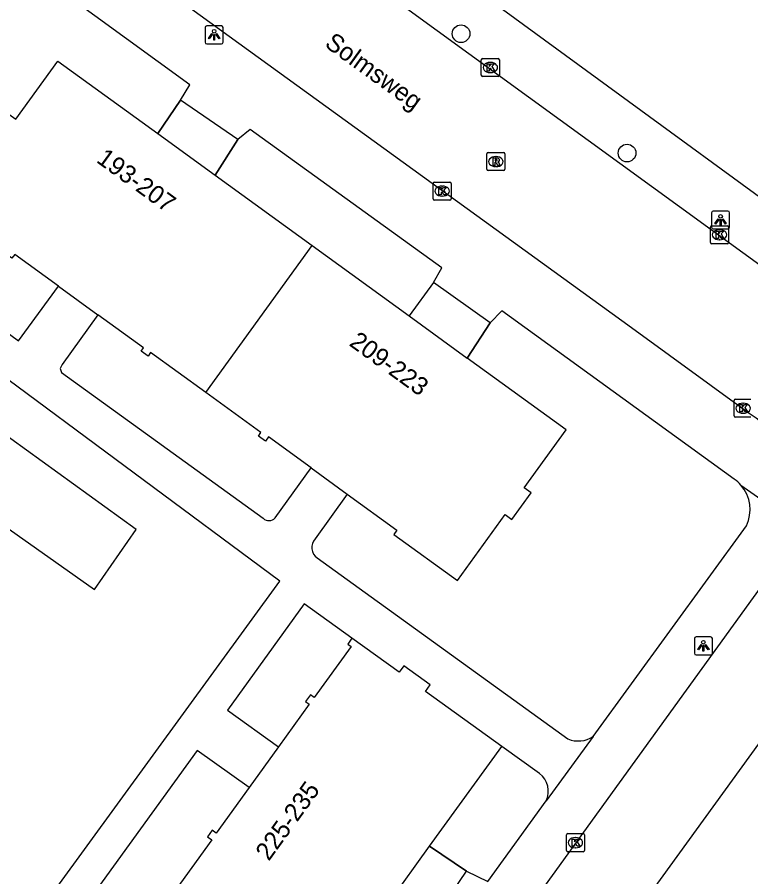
# Model space of a CAD drawing. Extents: x 160107 to 160928, y 382056 to 382918.
# Drawn here: x 160276.14 to 160316.79, y 382326.59 to 382374.21 of the extents above; entities that cross this region are included whole.
import ezdxf

# ---------------------------------------------------------------- set-up
doc = ezdxf.new("R2010")
doc.units = 0
for name, color, linetype in [('IMGEO_Boom', 7, 'Continuous'), ('IMGEO_Groenvoorziening', 7, 'Continuous'), ('IMGEO_Kolk', 7, 'Continuous'), ('IMGEO_Lichtpunt', 7, 'Continuous'), ('IMGEO_Muur', 7, 'Continuous'), ('IMGEO_Openbare_ruimte_label', 7, 'Continuous'), ('IMGEO_Pand', 7, 'Continuous'), ('IMGEO_Pand_nummerreeks', 7, 'Continuous'), ('IMGEO_Rijbaan_lokaal_open', 7, 'Continuous'), ('IMGEO_Rioolput', 7, 'Continuous'), ('IMGEO_Voetpad_op_trap', 7, 'Continuous'), ('IMGEO_Voetpad_open', 7, 'Continuous')]:
    doc.layers.add(name, color=color, linetype=linetype)

msp = doc.modelspace()

# ---------------------------------------------------------------- linework, layer by layer
at = {"layer": 'IMGEO_Boom'}
for centre in [(160300.736, 382373.293), (160309.934, 382366.681)]:
    msp.add_circle(centre, 0.489, dxfattribs=at)
at = {"layer": 'IMGEO_Groenvoorziening'}
msp.add_lwpolyline([(160268.307, 382356.084), (160265.911, 382352.73), (160271.831, 382348.557), (160280.432, 382342.513), (160282.727, 382345.827), (160275.787, 382350.861), (160268.307, 382356.084)], dxfattribs=at)
at = {"layer": 'IMGEO_Kolk'}
for p, q in [((160301.858, 382370.994), (160301.858, 382371.846)), ((160301.933, 382371.92), (160302.785, 382371.92)), ((160302.346, 382371.7), (160302.371, 382371.7)), ((160302.859, 382371.846), (160302.859, 382370.994)), ((160302.369, 382371.14), (160302.344, 382371.14)), ((160302.785, 382370.92), (160301.933, 382370.92)), ((160299.19, 382364.151), (160299.19, 382365.003)), ((160299.265, 382365.077), (160300.117, 382365.077)), ((160299.678, 382364.857), (160299.703, 382364.857)), ((160300.191, 382365.003), (160300.191, 382364.151)), ((160300.117, 382364.077), (160299.265, 382364.077)), ((160299.701, 382364.297), (160299.676, 382364.297)), ((160314.56, 382361.731), (160314.56, 382362.583)), ((160314.635, 382362.657), (160315.487, 382362.657)), ((160315.048, 382362.437), (160315.073, 382362.437)), ((160315.561, 382362.583), (160315.561, 382361.731)), ((160315.487, 382361.657), (160314.635, 382361.657)), ((160315.071, 382361.877), (160315.046, 382361.877)), ((160315.866, 382352.119), (160315.866, 382352.971)), ((160315.941, 382353.045), (160316.793, 382353.045)), ((160316.354, 382352.825), (160316.379, 382352.825)), ((160316.793, 382352.045), (160315.941, 382352.045)), ((160316.377, 382352.265), (160316.352, 382352.265)), ((160306.571, 382328.057), (160306.571, 382328.909)), ((160306.646, 382328.983), (160307.498, 382328.983)), ((160307.059, 382328.763), (160307.084, 382328.763)), ((160307.572, 382328.909), (160307.572, 382328.057)), ((160307.082, 382328.203), (160307.057, 382328.203)), ((160307.498, 382327.983), (160306.646, 382327.983))]:
    msp.add_line(p, q, dxfattribs=at)
for points in [[(160301.858, 382370.994), (160301.858, 382371.846)], [(160301.933, 382371.92), (160302.785, 382371.92)], [(160302.179, 382371.62), (160302.302, 382371.62), (160302.302, 382371.469), (160302.432, 382371.62), (160302.596, 382371.62), (160302.45, 382371.469), (160302.603, 382371.22), (160302.451, 382371.22), (160302.366, 382371.384), (160302.302, 382371.317), (160302.302, 382371.22), (160302.179, 382371.22), (160302.179, 382371.62)], [(160302.859, 382371.846), (160302.859, 382370.994)], [(160302.785, 382370.92), (160301.933, 382370.92)], [(160299.19, 382364.151), (160299.19, 382365.003)], [(160299.265, 382365.077), (160300.117, 382365.077)], [(160300.191, 382365.003), (160300.191, 382364.151)], [(160299.511, 382364.777), (160299.634, 382364.777), (160299.634, 382364.626), (160299.764, 382364.777), (160299.928, 382364.777), (160299.782, 382364.626), (160299.935, 382364.377), (160299.783, 382364.377), (160299.698, 382364.541), (160299.634, 382364.474), (160299.634, 382364.377), (160299.511, 382364.377), (160299.511, 382364.777)], [(160300.117, 382364.077), (160299.265, 382364.077)], [(160314.56, 382361.731), (160314.56, 382362.583)], [(160314.635, 382362.657), (160315.487, 382362.657)], [(160315.561, 382362.583), (160315.561, 382361.731)], [(160314.881, 382362.357), (160315.004, 382362.357), (160315.004, 382362.206), (160315.134, 382362.357), (160315.298, 382362.357), (160315.152, 382362.206), (160315.305, 382361.957), (160315.153, 382361.957), (160315.068, 382362.121), (160315.004, 382362.054), (160315.004, 382361.957), (160314.881, 382361.957), (160314.881, 382362.357)], [(160315.487, 382361.657), (160314.635, 382361.657)], [(160315.866, 382352.119), (160315.866, 382352.971)], [(160315.941, 382353.045), (160316.793, 382353.045)], [(160316.187, 382352.745), (160316.31, 382352.745), (160316.31, 382352.594), (160316.44, 382352.745), (160316.604, 382352.745), (160316.458, 382352.594), (160316.611, 382352.345), (160316.459, 382352.345), (160316.374, 382352.509), (160316.31, 382352.442), (160316.31, 382352.345), (160316.187, 382352.345), (160316.187, 382352.745)], [(160316.793, 382352.045), (160315.941, 382352.045)], [(160306.571, 382328.057), (160306.571, 382328.909)], [(160306.646, 382328.983), (160307.498, 382328.983)], [(160306.892, 382328.683), (160307.015, 382328.683), (160307.015, 382328.532), (160307.145, 382328.683), (160307.309, 382328.683), (160307.163, 382328.532), (160307.316, 382328.283), (160307.164, 382328.283), (160307.079, 382328.447), (160307.015, 382328.38), (160307.015, 382328.283), (160306.892, 382328.283), (160306.892, 382328.683)], [(160307.572, 382328.909), (160307.572, 382328.057)], [(160307.498, 382327.983), (160306.646, 382327.983)]]:
    msp.add_lwpolyline(points, dxfattribs=at)
for centre, start, end in [((160301.935, 382371.844), 91.552, 178.448), ((160301.935, 382371.844), 91.552, 178.448), ((160302.783, 382371.844), 1.552, 88.448), ((160302.783, 382371.844), 1.552, 88.448), ((160301.935, 382370.996), 181.552, 268.448), ((160301.935, 382370.996), 181.552, 268.448), ((160302.783, 382370.996), 271.552, 358.448), ((160302.783, 382370.996), 271.552, 358.448), ((160299.267, 382365.001), 91.552, 178.448), ((160299.267, 382365.001), 91.552, 178.448), ((160300.115, 382365.001), 1.552, 88.448), ((160300.115, 382365.001), 1.552, 88.448), ((160299.267, 382364.153), 181.552, 268.448), ((160299.267, 382364.153), 181.552, 268.448), ((160300.115, 382364.153), 271.552, 358.448), ((160300.115, 382364.153), 271.552, 358.448), ((160314.637, 382362.581), 91.552, 178.448), ((160314.637, 382362.581), 91.552, 178.448), ((160315.485, 382362.581), 1.552, 88.448), ((160315.485, 382362.581), 1.552, 88.448), ((160314.637, 382361.733), 181.552, 268.448), ((160314.637, 382361.733), 181.552, 268.448), ((160315.485, 382361.733), 271.552, 358.448), ((160315.485, 382361.733), 271.552, 358.448), ((160315.943, 382352.969), 91.552, 178.448), ((160315.943, 382352.969), 91.552, 178.448), ((160315.943, 382352.121), 181.552, 268.448), ((160315.943, 382352.121), 181.552, 268.448), ((160306.648, 382328.907), 91.552, 178.448), ((160306.648, 382328.907), 91.552, 178.448), ((160307.496, 382328.907), 1.552, 88.448), ((160307.496, 382328.907), 1.552, 88.448), ((160306.648, 382328.059), 181.552, 268.448), ((160306.648, 382328.059), 181.552, 268.448), ((160307.496, 382328.059), 271.552, 358.448), ((160307.496, 382328.059), 271.552, 358.448)]:
    msp.add_arc(centre, 0.0765, start, end, dxfattribs=at)
for centre, major_axis, ratio, start_param, end_param in [((160302.345, 382371.42), (-0.387, 0.002), 0.722429, 4.712389, 7.853982), ((160302.37, 382371.42), (-0.39, 0.002), 0.717154, 1.570796, 4.712389), ((160299.677, 382364.577), (-0.387, 0.002), 0.722429, 4.712389, 7.853982), ((160299.702, 382364.577), (-0.39, 0.002), 0.717154, 1.570796, 4.712389), ((160315.047, 382362.157), (-0.387, 0.002), 0.722429, 4.712389, 7.853982), ((160315.072, 382362.157), (-0.39, 0.002), 0.717154, 1.570796, 4.712389), ((160316.353, 382352.545), (-0.387, 0.002), 0.722429, 4.712389, 7.853982), ((160316.378, 382352.545), (-0.39, 0.002), 0.717154, 1.570796, 4.712389), ((160307.058, 382328.483), (-0.387, 0.002), 0.722429, 4.712389, 7.853982), ((160307.083, 382328.483), (-0.39, 0.002), 0.717154, 1.570796, 4.712389)]:
    msp.add_ellipse(centre, major_axis=major_axis, ratio=ratio, start_param=start_param, end_param=end_param, dxfattribs=at)
at = {"layer": 'IMGEO_Lichtpunt'}
for p, q in [((160286.554, 382373.633), (160286.554, 382372.826)), ((160286.554, 382373.633), (160286.554, 382372.826)), ((160287.456, 382373.728), (160286.648, 382373.728)), ((160287.456, 382373.728), (160286.648, 382373.728)), ((160287.55, 382372.826), (160287.55, 382373.633)), ((160287.55, 382372.826), (160287.55, 382373.633)), ((160286.648, 382372.732), (160287.456, 382372.732)), ((160286.648, 382372.732), (160287.456, 382372.732)), ((160314.619, 382363.377), (160314.619, 382362.57)), ((160314.619, 382363.377), (160314.619, 382362.57)), ((160315.521, 382363.472), (160314.713, 382363.472)), ((160315.521, 382363.472), (160314.713, 382363.472)), ((160315.615, 382362.57), (160315.615, 382363.377)), ((160315.615, 382362.57), (160315.615, 382363.377)), ((160314.713, 382362.476), (160315.521, 382362.476)), ((160314.713, 382362.476), (160315.521, 382362.476)), ((160313.666, 382339.788), (160313.666, 382338.981)), ((160313.666, 382339.788), (160313.666, 382338.981)), ((160314.568, 382339.883), (160313.76, 382339.883)), ((160314.568, 382339.883), (160313.76, 382339.883)), ((160314.662, 382338.981), (160314.662, 382339.788)), ((160314.662, 382338.981), (160314.662, 382339.788)), ((160313.76, 382338.887), (160314.568, 382338.887)), ((160313.76, 382338.887), (160314.568, 382338.887))]:
    msp.add_line(p, q, dxfattribs=at)
for points in [[(160286.928, 382373.297), (160286.967, 382373.269), (160286.779, 382373.007), (160286.741, 382373.034), (160286.928, 382373.297)], [(160287.03, 382373.249), (160287.077, 382373.249), (160287.077, 382372.927), (160287.03, 382372.927), (160287.03, 382373.249)], [(160287.14, 382373.269), (160287.178, 382373.296), (160287.365, 382373.034), (160287.326, 382373.006), (160287.14, 382373.269)], [(160314.993, 382363.041), (160315.032, 382363.013), (160314.844, 382362.751), (160314.806, 382362.778), (160314.993, 382363.041)], [(160315.095, 382362.993), (160315.142, 382362.993), (160315.142, 382362.671), (160315.095, 382362.671), (160315.095, 382362.993)], [(160315.205, 382363.013), (160315.243, 382363.04), (160315.43, 382362.778), (160315.391, 382362.75), (160315.205, 382363.013)], [(160314.04, 382339.452), (160314.079, 382339.424), (160313.891, 382339.162), (160313.853, 382339.189), (160314.04, 382339.452)], [(160314.142, 382339.404), (160314.189, 382339.404), (160314.189, 382339.082), (160314.142, 382339.082), (160314.142, 382339.404)], [(160314.252, 382339.424), (160314.29, 382339.451), (160314.477, 382339.189), (160314.438, 382339.161), (160314.252, 382339.424)]]:
    msp.add_lwpolyline(points, dxfattribs=at)
for centre in [(160287.053, 382373.431), (160315.118, 382363.175), (160314.165, 382339.586)]:
    msp.add_circle(centre, 0.0994, dxfattribs=at)
for centre, start, end in [((160286.648, 382373.633), 90, 180), ((160286.648, 382373.633), 90, 180), ((160287.456, 382373.633), 0, 90), ((160287.456, 382373.633), 0, 90), ((160286.648, 382372.826), 180, 270), ((160286.648, 382372.826), 180, 270), ((160287.456, 382372.826), 270, 0), ((160287.456, 382372.826), 270, 360), ((160314.713, 382363.377), 90, 180), ((160314.713, 382363.377), 90, 180), ((160315.521, 382363.377), 0, 90), ((160315.521, 382363.377), 0, 90), ((160314.713, 382362.57), 180, 270), ((160314.713, 382362.57), 180, 270), ((160315.521, 382362.57), 270, 0), ((160315.521, 382362.57), 270, 360), ((160313.76, 382339.788), 90, 180), ((160313.76, 382339.788), 90, 180), ((160314.568, 382339.788), 0, 90), ((160314.568, 382339.788), 0, 90), ((160313.76, 382338.981), 180, 270), ((160313.76, 382338.981), 180, 270), ((160314.568, 382338.981), 270, 0), ((160314.568, 382338.981), 270, 360)]:
    msp.add_arc(centre, 0.0946, start, end, dxfattribs=at)
at = {"layer": 'IMGEO_Muur'}
for points in [[(160285.195, 382369.616), (160283.925, 382367.761)], [(160288.365, 382367.43), (160287.103, 382365.457)], [(160299.205, 382359.518), (160297.865, 382357.657)], [(160302.357, 382357.283), (160301.079, 382355.327)], [(160301.037, 382326.9), (160298.996, 382328.283)]]:
    msp.add_lwpolyline(points, dxfattribs=at)
at = {"layer": 'IMGEO_Pand'}
for points in [[(160278.421, 382359.315), (160276.005, 382361.066), (160275.851, 382360.854), (160275.526, 382361.089), (160275.699, 382361.328), (160272.871, 382363.377), (160272.727, 382363.178), (160272.334, 382363.463), (160274.96, 382367.086), (160274.593, 382367.351), (160275.667, 382368.833), (160276.056, 382368.551), (160278.391, 382371.772), (160283.925, 382367.761)], [(160283.925, 382367.761), (160287.103, 382365.457)], [(160287.103, 382365.457), (160292.49, 382361.552)], [(160286.59, 382353.412), (160292.49, 382361.552)], [(160292.49, 382361.552), (160297.865, 382357.657)], [(160278.421, 382359.315), (160280.616, 382357.724)], [(160286.59, 382353.412), (160283.535, 382355.626), (160283.39, 382355.428), (160283, 382355.711), (160283.136, 382355.898), (160280.616, 382357.724)], [(160297.865, 382357.657), (160301.079, 382355.327)], [(160294.427, 382347.795), (160297.178, 382345.801), (160297.002, 382345.559), (160300.536, 382342.998), (160303.185, 382346.653), (160303.546, 382346.391), (160304.613, 382347.864), (160304.229, 382348.142), (160306.558, 382351.356), (160301.079, 382355.327)], [(160292.432, 382349.241), (160290.063, 382350.958), (160289.891, 382350.72), (160289.503, 382351.002), (160289.645, 382351.198), (160286.59, 382353.412)], [(160292.432, 382349.241), (160294.427, 382347.795)], [(160294.689, 382339.81), (160294.454, 382339.485), (160294.643, 382339.348), (160292.603, 382336.522), (160292.391, 382336.676), (160292.117, 382336.297), (160292.321, 382336.149), (160290.624, 382333.799)], [(160302.989, 382333.815), (160298.77, 382336.861), (160299.027, 382337.217), (160297.557, 382338.279), (160297.301, 382337.925), (160294.689, 382339.81)], [(160290.624, 382333.799), (160288.992, 382331.538)], [(160298.996, 382328.283), (160302.989, 382333.815)], [(160288.992, 382331.538), (160287.173, 382329.018), (160286.95, 382329.179), (160286.683, 382328.809), (160286.918, 382328.639), (160284.707, 382325.577)], [(160296.785, 382325.219), (160298.996, 382328.283)]]:
    msp.add_lwpolyline(points, dxfattribs=at)
at = {"layer": 'IMGEO_Rijbaan_lokaal_open'}
for points in [[(160284.463, 382384.743), (160285.08, 382384.005), (160285.586, 382383.575), (160285.964, 382383.301), (160294.357, 382377.17), (160324.727, 382355.09), (160327.474, 382353.093), (160331.722, 382350.005)], [(160316.701, 382352.253), (160310.176, 382356.994), (160289.487, 382371.973), (160282.198, 382377.265), (160281.433, 382377.842), (160280.36, 382378.595), (160279.52, 382378.878)], [(160318.665, 382344.472), (160295.507, 382312.474)], [(160296.902, 382305.917), (160317.776, 382334.705)]]:
    msp.add_lwpolyline(points, dxfattribs=at)
msp.add_arc((160313.793, 382347.38), 5.675, 347.1726, 59.1704, dxfattribs=at)
at = {"layer": 'IMGEO_Rioolput'}
for p, q in [((160302.24, 382366.708), (160303.092, 382366.708)), ((160302.165, 382365.782), (160302.165, 382366.634)), ((160302.653, 382366.488), (160302.678, 382366.488)), ((160303.166, 382366.634), (160303.166, 382365.782)), ((160302.676, 382365.928), (160302.651, 382365.928)), ((160303.092, 382365.708), (160302.24, 382365.708))]:
    msp.add_line(p, q, dxfattribs=at)
for points in [[(160302.24, 382366.708), (160303.092, 382366.708)], [(160302.165, 382365.782), (160302.165, 382366.634)], [(160302.754, 382366.406), (160302.502, 382366.408), (160302.502, 382366.008)], [(160302.68, 382366.327), (160302.626, 382366.327), (160302.626, 382366.246)], [(160302.626, 382366.246), (160302.678, 382366.246)], [(160303.166, 382366.634), (160303.166, 382365.782)], [(160302.502, 382366.008), (160302.626, 382366.008), (160302.626, 382366.17), (160302.637, 382366.17)], [(160302.684, 382366.141), (160302.755, 382366.008), (160302.895, 382366.008), (160302.83, 382366.134)], [(160303.092, 382365.708), (160302.24, 382365.708)]]:
    msp.add_lwpolyline(points, dxfattribs=at)
for centre, radius, start, end in [((160302.242, 382366.632), 0.0765, 91.552, 178.448), ((160302.242, 382366.632), 0.0765, 91.552, 178.448), ((160303.09, 382366.632), 0.0765, 1.552, 88.448), ((160303.09, 382366.632), 0.0765, 1.552, 88.448), ((160302.662, 382366.435), 0.19, 274.7715, 282.9687), ((160302.686, 382366.231), 0.0964, 77.0061, 93.1865), ((160302.7, 382366.288), 0.0378, 276.6634, 79.6772), ((160302.753, 382366.296), 0.109, 350.3612, 89.416), ((160302.751, 382366.296), 0.112, 277.5842, 350.9817), ((160302.242, 382365.784), 0.0765, 181.552, 268.448), ((160302.242, 382365.784), 0.0765, 181.552, 268.448), ((160302.636, 382366.117), 0.0533, 26.0293, 88.6989), ((160302.735, 382366.081), 0.108, 29.5134, 73.7905), ((160303.09, 382365.784), 0.0765, 271.552, 358.448), ((160303.09, 382365.784), 0.0765, 271.552, 358.448)]:
    msp.add_arc(centre, radius, start, end, dxfattribs=at)
for centre, major_axis, ratio, start_param, end_param in [((160302.652, 382366.208), (-0.387, 0.002), 0.722429, 4.712389, 7.853982), ((160302.677, 382366.208), (-0.39, 0.002), 0.717154, 1.570796, 4.712389)]:
    msp.add_ellipse(centre, major_axis=major_axis, ratio=ratio, start_param=start_param, end_param=end_param, dxfattribs=at)
at = {"layer": 'IMGEO_Voetpad_op_trap'}
for points in [[(160283.925, 382367.761), (160285.195, 382369.616)], [(160287.103, 382365.457), (160288.365, 382367.43)], [(160299.205, 382359.518), (160297.865, 382357.657)], [(160301.079, 382355.327), (160302.357, 382357.283)], [(160298.996, 382328.283), (160301.037, 382326.9)]]:
    msp.add_lwpolyline(points, dxfattribs=at)
at = {"layer": 'IMGEO_Voetpad_open'}
for points in [[(160333.47, 382352.414), (160326.781, 382357.302), (160301.385, 382375.861), (160301.535, 382376.068)], [(160285.195, 382369.616), (160285.7, 382370.469), (160278.683, 382375.576)], [(160288.365, 382367.43), (160285.195, 382369.616)], [(160299.205, 382359.518), (160299.671, 382360.321), (160289.052, 382367.984), (160288.365, 382367.43)], [(160267.128, 382362.963), (160276.204, 382356.28), (160278.421, 382359.315)], [(160225.411, 382304.277), (160249.799, 382286.841), (160290.693, 382342.966), (160266.46, 382360.915)], [(160302.357, 382357.283), (160299.205, 382359.518)], [(160280.616, 382357.724), (160278.631, 382354.961), (160278.515, 382354.752), (160278.603, 382354.53), (160289.764, 382346.45)], [(160315.871, 382348.622), (160302.994, 382357.936), (160302.357, 382357.283)], [(160290.443, 382346.473), (160292.432, 382349.241)], [(160316.246, 382348.288), (160319.326, 382346.12)], [(160294.427, 382347.795), (160292.66, 382345.304)], [(160308.058, 382334.367), (160316.545, 382346.036)], [(160292.766, 382344.254), (160306.657, 382334.226)], [(160294.689, 382339.81), (160292.04, 382341.704), (160287.794, 382335.818), (160290.624, 382333.799)], [(160308.058, 382334.367), (160305.457, 382330.791)], [(160288.992, 382331.538), (160286.118, 382333.581), (160277.712, 382321.965), (160280.574, 382319.922)], [(160305.087, 382332.308), (160302.989, 382333.815)], [(160301.037, 382326.9), (160302.211, 382326.327), (160305.457, 382330.791)], [(160298.895, 382323.741), (160301.037, 382326.9)]]:
    msp.add_lwpolyline(points, dxfattribs=at)
for centre, radius, start, end in [((160314.749, 382346.985), 1.985, 41.0426, 55.5766), ((160314.706, 382346.938), 2.048, 333.8819, 41.2441), ((160290.092, 382346.815), 0.491, 228.1349, 315.7452), ((160293.147, 382344.823), 0.685, 135.3717, 236.1575), ((160307.225, 382335.615), 1.501, 247.7717, 303.7223), ((160304.319, 382331.317), 1.254, 335.195, 52.219)]:
    msp.add_arc(centre, radius, start, end, dxfattribs=at)

# ---------------------------------------------------------------- texts
at = {"layer": 'IMGEO_Openbare_ruimte_label'}
msp.add_text('Solmsweg', height=1, rotation=324.1959, dxfattribs=at).set_placement((160293.121, 382372.618))
at = {"layer": 'IMGEO_Pand_nummerreeks'}
for s, rotation, p in [('193-207', 324.0647, (160280.473, 382366.212)), ('209-223', 324.0647, (160294.483, 382356.058)), ('225-235', 54.1903, (160290.083, 382327.422))]:
    msp.add_text(s, height=1, rotation=rotation, dxfattribs=at).set_placement(p)

doc.saveas('drawing.dxf')
